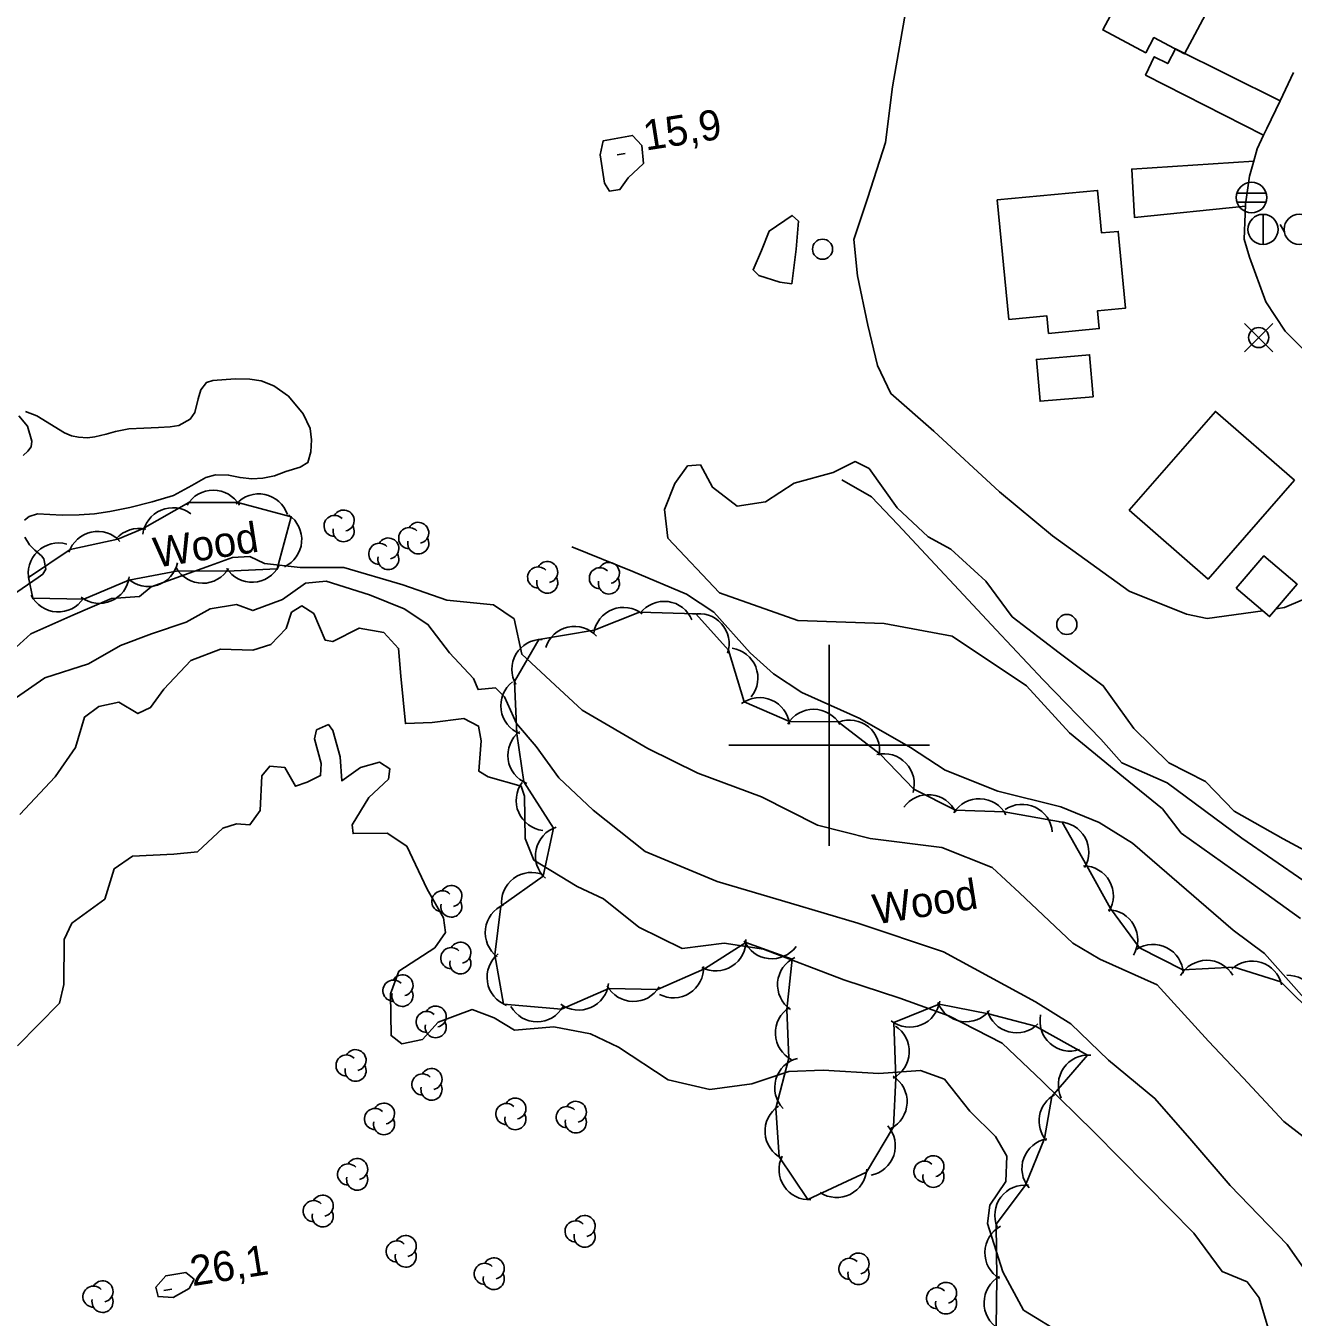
# Model space of a CAD drawing. Extents: x 646142 to 649934, y 5874075 to 5876351.
# Drawn here: x 647120 to 647246.2, y 5874943.1 to 5875071.6 of the extents above; entities that cross this region are included whole.
import ezdxf

# ---------------------------------------------------------------- set-up
doc = ezdxf.new("R2010")
doc.units = 0
for name, color, linetype in [('Niveau 1', 7, 'Continuous'), ('Niveau 19', 7, 'Continuous'), ('Niveau 2', 7, 'Continuous'), ('Niveau 21', 7, 'Continuous'), ('Niveau 22', 7, 'Continuous'), ('Niveau 3', 7, 'Continuous'), ('Niveau 31', 7, 'Continuous'), ('Niveau 36', 7, 'Continuous'), ('Niveau 4', 7, 'Continuous'), ('Niveau 44', 7, 'Continuous'), ('Niveau 61', 7, 'Continuous')]:
    doc.layers.add(name, color=color, linetype=linetype)

msp = doc.modelspace()

# ---------------------------------------------------------------- linework, layer by layer
at = {"layer": 'Niveau 1'}
for points in [[(647118.99, 5875004.68), (647121.92, 5875006.7), (647126.25, 5875008.11), (647129.44, 5875009.92), (647132.52, 5875011.09), (647136, 5875012.24), (647138.37, 5875013.57), (647140.99, 5875014), (647142.62, 5875013.41), (647145.59, 5875014.51), (647147.86, 5875016.12), (647149.93, 5875016.33), (647154.25, 5875014.97), (647157.69, 5875013.58), (647160.05, 5875012.03), (647162.19, 5875009.18), (647164.59, 5875006.65), (647165.05, 5875005.54), (647166.78, 5875005.71), (647167.68, 5875004.82), (647168.87, 5875002.17), (647170.84, 5874999.89), (647173.07, 5874996.76), (647176.52, 5874993.53), (647181.69, 5874989.43), (647188.84, 5874986.44), (647196.15, 5874984.28), (647202.85, 5874982.29), (647211.38, 5874979.44)], [(647211.38, 5874979.44), (647220.54, 5874974.46), (647224.07, 5874972.27), (647227.8, 5874968.66), (647232.42, 5874964.84), (647236.09, 5874960.64), (647239.91, 5874956.17), (647245.61, 5874950.32), (647248.2, 5874946.54)]]:
    msp.add_lwpolyline(points, dxfattribs=at)
at = {"layer": 'Niveau 19'}
for points in [[(647243.25, 5875060.72), (647231.5, 5875066.71), (647232.36, 5875068.52), (647233.71, 5875067.85), (647234.49, 5875069.31), (647244.9, 5875064.15)], [(647241.43, 5875053.67), (647230.38, 5875052.53), (647230.12, 5875057.34), (647242.28, 5875058.14)]]:
    msp.add_lwpolyline(points, dxfattribs=at)
at = {"layer": 'Niveau 2'}
for points in [[(647243.16, 5875013.39), (647237.64, 5875012.6), (647235.56, 5875013.03), (647229.86, 5875015.35), (647222.22, 5875020.83), (647216.95, 5875025.22), (647210.41, 5875031.27), (647206.15, 5875035), (647204.82, 5875037.81), (647203.84, 5875041.81), (647202.82, 5875046.73), (647202.46, 5875050.33), (647203.85, 5875054.51), (647205.62, 5875059.99), (647206.29, 5875065.53), (647207.74, 5875073.69)], [(647177.64, 5875055.96), (647177.19, 5875058.75), (647177.51, 5875060.17), (647180.43, 5875060.69), (647181.35, 5875059.68), (647181.52, 5875057.91), (647179.98, 5875056.48), (647179.16, 5875055.31), (647178.13, 5875055.15), (647177.64, 5875055.96)], [(647196.28, 5875045.91), (647196.7, 5875049.36), (647196.94, 5875052.15), (647196.3, 5875052.73), (647194.01, 5875051.17), (647193.27, 5875049.25), (647192.42, 5875047.32), (647193, 5875046.74), (647195.1, 5875046.08), (647196.28, 5875045.91)], [(647119.88, 5875022.41), (647120.36, 5875022.78), (647121.19, 5875023.04), (647123.63, 5875022.91), (647125.34, 5875022.93), (647126.86, 5875023.02), (647128.39, 5875023.27), (647130.38, 5875023.67), (647132.61, 5875024.21), (647134.71, 5875024.87), (647136.55, 5875025.85), (647137.96, 5875026.65), (647138.91, 5875026.92), (647140.21, 5875026.89), (647141.35, 5875026.64), (647142.51, 5875026.5), (647143.61, 5875026.58), (647144.79, 5875026.83), (647145.92, 5875027.23), (647147.33, 5875027.69), (647148.11, 5875028.14), (647148.39, 5875029.21), (647148.48, 5875030.41), (647148.32, 5875031.53), (647147.62, 5875032.97), (647146.19, 5875034.73), (647144.71, 5875035.78), (647143.45, 5875036.27), (647142.31, 5875036.45), (647140.86, 5875036.47), (647138.63, 5875036.3), (647138.01, 5875036.09), (647137.44, 5875035.39), (647137.18, 5875034.47), (647136.85, 5875033.13), (647136.37, 5875032.46), (647135.27, 5875031.82), (647134.38, 5875031.69), (647133.24, 5875031.64), (647131.76, 5875031.57), (647130.29, 5875031.5), (647128.96, 5875031.22), (647128.02, 5875030.95), (647126.88, 5875030.7), (647126.15, 5875030.6), (647125.28, 5875030.65), (647124.58, 5875030.81), (647123.87, 5875031.08), (647121.12, 5875032.8), (647119.99, 5875033.22)], [(647119.34, 5875032.8), (647120.19, 5875031.75), (647120.63, 5875030.28), (647120.55, 5875029.71), (647120.23, 5875029.26), (647119.77, 5875028.85)], [(647249.07, 5874988.58), (647245.19, 5874990.68), (647240.31, 5874993.44), (647237.45, 5874996.4), (647233.83, 5874998.24), (647230.34, 5875001.66), (647227.29, 5875005.92), (647222.88, 5875009.19), (647218.22, 5875012.78), (647215.59, 5875016.34), (647212.12, 5875019.52), (647209.85, 5875020.74), (647206.76, 5875023.62), (647203.98, 5875027.56), (647202.58, 5875028.23), (647200.41, 5875027.15), (647196.5, 5875026.07), (647193.66, 5875024.23), (647190.85, 5875023.78), (647188.39, 5875025.67), (647187.18, 5875027.92), (647185.91, 5875027.8), (647184.63, 5875026.05), (647183.6, 5875023.46), (647183.95, 5875020.61), (647189.09, 5875015.16), (647196.88, 5875012.4), (647205.47, 5875012.1), (647212.23, 5875010.86), (647219.66, 5875005.92), (647223.91, 5875001.25), (647229.31, 5874996.81), (647233.18, 5874993.66), (647235.05, 5874991.24), (647241.2, 5874986.87), (647246.92, 5874982.75)], [(647269.44, 5875026.28), (647268.5, 5875025.53), (647265.58, 5875025.12), (647261.22, 5875024.46), (647254.86, 5875020.02), (647251.18, 5875016.19), (647245.32, 5875013.71), (647244.5, 5875013.59)], [(647118.07, 5875014.51), (647121.24, 5875016.68), (647121.72, 5875017.03), (647122.02, 5875017.54), (647121.82, 5875018.55), (647121.59, 5875018.85), (647120.91, 5875019.4), (647120.39, 5875019.96), (647119.92, 5875020.7)], [(647117.97, 5875008.77), (647120.53, 5875011.1), (647124.71, 5875012.96), (647128.56, 5875014.61), (647131.33, 5875014.82), (647132.51, 5875015.75), (647138.41, 5875017.89), (647140.59, 5875018.68), (647142.33, 5875018.8), (647143.79, 5875018.08), (647143.79, 5875018.08), (647147.32, 5875017.68), (647151.68, 5875017.7), (647157.55, 5875015.97), (647161.94, 5875014.45), (647166.58, 5875013.98), (647168.64, 5875012.57), (647169.4, 5875009.06), (647172.73, 5875005.99), (647175.42, 5875003.48), (647181.96, 5874999.68), (647186.92, 5874997.22)], [(647119.42, 5874993.12), (647122.93, 5874996.86), (647124.96, 5874999.77), (647125.88, 5875002.8), (647127.28, 5875003.86), (647129.27, 5875004.28), (647131.18, 5875003.15), (647132.45, 5875003.74), (647133.77, 5875005.59), (647136.45, 5875008.45), (647139.41, 5875009.55), (647142.61, 5875009.46), (647144.4, 5875010.04), (647145.93, 5875011.63), (647146.46, 5875013.24)], [(647146.46, 5875013.24), (647147.5, 5875013.86), (647148.68, 5875013.11), (647149.81, 5875010.46), (647150.58, 5875010.31), (647153.22, 5875011.66), (647155.65, 5875011.21), (647157.14, 5875009.63), (647157.35, 5875006.89), (647157.82, 5875002.16), (647160.48, 5875002.25), (647163.62, 5875002.67), (647165.09, 5875001.9), (647165.35, 5875000.43), (647165.13, 5874997.41), (647166.05, 5874996.87), (647169.34, 5874995.93), (647169.67, 5874994.92), (647169.74, 5874990.73), (647170.59, 5874988.57), (647174.91, 5874985.94), (647177.53, 5874984.7), (647181.05, 5874981.88), (647185.38, 5874979.78), (647189.56, 5874980.3), (647193.45, 5874979.71), (647201.47, 5874976.64), (647207.04, 5874974.83), (647211.92, 5874973.07), (647217.23, 5874970.36), (647221.21, 5874966.55), (647226.35, 5874961.53), (647231.58, 5874956.22), (647236.3, 5874951.44), (647239.12, 5874947.63), (647241.6, 5874946.6), (647242.8, 5874944.99), (647244.3, 5874939.95)], [(647119.21, 5874970.07), (647123.36, 5874974.34), (647123.82, 5874976.17), (647123.84, 5874980.65), (647124.61, 5874982.28), (647127.9, 5874984.68), (647128.82, 5874987.7), (647130.66, 5874988.97), (647134.75, 5874989.15), (647137.1, 5874989.38), (647139.64, 5874991.76), (647140.99, 5874992.18), (647142.33, 5874992.08), (647143.35, 5874993.51), (647143.52, 5874996.97), (647144.3, 5874997.91), (647145.82, 5874997.77), (647146.87, 5874995.92), (647148.04, 5874996.33), (647149.37, 5874996.98), (647149.42, 5874998.19), (647148.77, 5875000.65), (647148.97, 5875001.53), (647150.14, 5875002.05), (647150.6, 5875001.47), (647151.32, 5874998.84)], [(647151.32, 5874998.84), (647151.5, 5874996.44), (647153.34, 5874997.77), (647155.25, 5874998.3), (647156.25, 5874997.66), (647156.12, 5874996.61), (647154.16, 5874994.8), (647152.52, 5874992.06), (647152.6, 5874991.2), (647156.01, 5874991.25), (647157.94, 5874989.95), (647159.98, 5874985.66), (647161.6, 5874982.83), (647161.8, 5874981.36), (647160.74, 5874979.82), (647157.15, 5874977.51), (647156.33, 5874975.24), (647156.39, 5874971.1), (647157.46, 5874970.29), (647159.5, 5874970.72), (647161.07, 5874972.43), (647164.47, 5874973.69), (647166.64, 5874972.87), (647168.67, 5874971.63), (647172.58, 5874971.96), (647176.23, 5874971.28), (647179.03, 5874969.95), (647183.98, 5874966.7), (647188.13, 5874965.73), (647192.3, 5874966.31), (647196, 5874967.54), (647199.41, 5874967.65), (647204.94, 5874967.33), (647209.08, 5874967.63), (647211.48, 5874966.77), (647214, 5874963.57), (647216.57, 5874961.06), (647217.69, 5874959.1), (647217.6, 5874956.56), (647215.98, 5874954.21), (647215.76, 5874952.4), (647217.28, 5874947.6), (647219.34, 5874943.78), (647223.36, 5874941.3)], [(647186.92, 5874997.22), (647193.26, 5874994.85), (647198.83, 5874992.05), (647204.09, 5874990.72), (647211.22, 5874989.81), (647216.24, 5874987.82), (647218.94, 5874985.31), (647224.27, 5874980.29), (647226.93, 5874978.7), (647232.65, 5874976.15), (647237.76, 5874970.53), (647241.21, 5874966.88), (647245.25, 5874962.54), (647249.1, 5874959.56)], [(647136.28, 5874945.94), (647134.7, 5874945.04), (647133.19, 5874945.12), (647132.98, 5874946.07), (647133.96, 5874947.2), (647135.95, 5874947.52), (647136.77, 5874946.85), (647136.28, 5874945.94)]]:
    msp.add_lwpolyline(points, dxfattribs=at)
at = {"layer": 'Niveau 21'}
msp.add_lwpolyline([(647246.24, 5875066.95), (647244.9, 5875064.15), (647243.57, 5875061.39), (647243.25, 5875060.72), (647242.62, 5875059.35), (647242.25, 5875058.05), (647241.85, 5875056.63), (647241.44, 5875053.84), (647241.41, 5875052.9), (647241.32, 5875050.37), (647241.85, 5875048.58), (647243.46, 5875044.12), (647245.38, 5875041.2), (647247.83, 5875038.78)], dxfattribs=at)
at = {"layer": 'Niveau 22'}
msp.add_lwpolyline([(647249.93, 5874971.83), (647243.35, 5874979.28), (647240.21, 5874981.58), (647230.21, 5874990.24), (647226.89, 5874992.32), (647223.05, 5874993.86), (647216.79, 5874995.44), (647211.54, 5874997.52), (647208.11, 5874999.78), (647203.06, 5875002.65), (647197.27, 5875005.25), (647194.47, 5875007.1), (647192.12, 5875009.18), (647188.51, 5875013.26), (647185.81, 5875015.02), (647180.44, 5875017.28), (647174.37, 5875019.75)], dxfattribs=at)
at = {"layer": 'Niveau 3'}
for p, q in [((647178.89, 5875058.77), (647179.68, 5875058.89)), ((647244.89, 5875051.84), (647245.29, 5875051.15)), ((647133.77, 5874945.74), (647134.56, 5874945.87))]:
    msp.add_line(p, q, dxfattribs=at)
at = {"layer": 'Niveau 31'}
for points in [[(647225.92, 5875073.74), (647232.35, 5875085.8), (647240.64, 5875081.39), (647238.67, 5875077.69), (647239.78, 5875077.1), (647235.36, 5875068.81), (647232.33, 5875070.43), (647231.52, 5875068.92), (647227.24, 5875071.2), (647228, 5875072.63), (647225.92, 5875073.74)], [(647217.87, 5875042.37), (647216.74, 5875054.27), (647226.72, 5875055.22), (647227.12, 5875050.99), (647228.77, 5875051.15), (647229.5, 5875043.51), (647226.72, 5875043.25), (647226.89, 5875041.47), (647221.85, 5875040.99), (647221.68, 5875042.73), (647217.87, 5875042.37)], [(647226.28, 5875034.69), (647220.99, 5875034.23), (647220.63, 5875038.4), (647225.92, 5875038.86), (647226.28, 5875034.69)], [(647246.31, 5875026.37), (647237.72, 5875016.54), (647229.87, 5875023.4), (647238.45, 5875033.23), (647246.31, 5875026.37)], [(647240.53, 5875015.64), (647243.26, 5875018.85), (647246.58, 5875016.02), (647243.84, 5875012.81), (647240.53, 5875015.64)]]:
    msp.add_lwpolyline(points, dxfattribs=at)
at = {"layer": 'Niveau 36'}
for p, q in [((647243.49, 5875054.96), (647240.61, 5875054.96)), ((647240.61, 5875054.04), (647243.49, 5875054.04)), ((647243.2, 5875049.83), (647243.2, 5875052.83)), ((647244.17, 5875039.17), (647241.35, 5875041.99)), ((647241.35, 5875039.17), (647244.17, 5875041.99))]:
    msp.add_line(p, q, dxfattribs=at)
for centre, radius in [((647242.05, 5875054.51), 1.52), ((647243.19, 5875051.34), 1.5), ((647246.79, 5875051.35), 1.5), ((647199.34, 5875049.37), 1), ((647242.76, 5875040.58), 1), ((647223.66, 5875012.02), 1)]:
    msp.add_circle(centre, radius, dxfattribs=at)
at = {"layer": 'Niveau 4'}
msp.add_lwpolyline([(647315.95, 5874939.02), (647315.86, 5874939.94), (647314.71, 5874943.19), (647313.64, 5874946.8), (647312.03, 5874951.17), (647310.92, 5874952.92), (647307.07, 5874956.36), (647300.12, 5874961.59), (647291.76, 5874965.86), (647282.34, 5874970.15), (647274.51, 5874973.78), (647266.56, 5874977.4), (647255.49, 5874981.98), (647250.35, 5874984.37), (647241.08, 5874990.75), (647233.64, 5874996.27), (647229.13, 5874998.25), (647227.03, 5875000.59), (647221.31, 5875006.51), (647216.61, 5875011.49), (647206.83, 5875021.97), (647204.22, 5875024.72), (647201.26, 5875026.4)], dxfattribs=at)
at = {"layer": 'Niveau 44'}
for points in [[(647120.72, 5875014.65), (647125.8, 5875014.55), (647130.27, 5875016.44), (647135.19, 5875017.37), (647140.04, 5875017.34), (647145.05, 5875017.57), (647146.45, 5875022.74), (647141.12, 5875024.15), (647136.26, 5875024.16), (647131.65, 5875021.54), (647129.17, 5875020.51), (647124.43, 5875019.49), (647120.3, 5875016.71), (647120.72, 5875014.65)], [(647248.62, 5874972.83), (647244.95, 5874976.45), (647240.32, 5874977.92), (647235.21, 5874977.63), (647230.89, 5874979.85), (647228.01, 5874983.74), (647225.64, 5874987.98), (647223.2, 5874992.34), (647217.43, 5874993.36), (647212.58, 5874993.53), (647208.42, 5874995.62), (647205.07, 5874999.12), (647200.89, 5875002.32), (647196.04, 5875002.37), (647191.55, 5875004.32), (647189.97, 5875009.46), (647186.74, 5875013.09), (647181.13, 5875013.25), (647176.62, 5875011.45), (647171.1, 5875010.52), (647168.66, 5875006.33), (647168.92, 5875001.15), (647169.6, 5874996.34), (647172.54, 5874991.73), (647171.53, 5874986.98), (647167.31, 5874983.97), (647166.72, 5874979.15), (647167.57, 5874974.24), (647173.35, 5874973.72), (647178.06, 5874975.79), (647182.91, 5874975.69), (647187.6, 5874977.75), (647191.7, 5874980.36), (647196.31, 5874978.72)], [(647196.31, 5874978.72), (647195.79, 5874973.71), (647195.99, 5874968.86), (647194.69, 5874963.89), (647195.01, 5874959.04), (647197.87, 5874954.77), (647203.71, 5874957.49), (647206.41, 5874962.02), (647206.63, 5874966.87), (647206.45, 5874972.4), (647210.95, 5874974.22), (647215.86, 5874973.27), (647220.55, 5874972.05), (647225.73, 5874969.16), (647222.18, 5874965.04), (647221.43, 5874960.87), (647219.53, 5874956.22), (647216.62, 5874952.33), (647216.7, 5874946.96), (647216.62, 5874942.11)]]:
    msp.add_lwpolyline(points, dxfattribs=at)
for centre, radius, start, end in [((647138.68, 5875022.39), 3, 29.8856, 149.8635), ((647143.22, 5875022.02), 3, 18.5756, 138.5536), ((647134.66, 5875020.64), 3, 53.1261, 173.104), ((647151.66, 5875022.36), 1.05, 282.2692, 149.7263), ((647144.49, 5875020.47), 3, 295.1206, 55.0986), ((647150.76, 5875021.83), 1.05, 44.1154, 269.804), ((647151.66, 5875021.31), 1.05, 166.9369, 29.6212), ((647159.09, 5875021.14), 1.05, 282.2692, 149.7263), ((647127.17, 5875018.28), 3, 42.145, 162.123), ((647131.27, 5875018.57), 3, 76.7072, 138.2779), ((647156.11, 5875019.58), 1.05, 282.2692, 149.7263), ((647158.19, 5875020.61), 1.05, 44.1154, 269.804), ((647159.09, 5875020.09), 1.05, 166.9369, 29.6212), ((647123.27, 5875017.13), 3, 74.1328, 194.1107), ((647155.21, 5875019.05), 1.05, 44.1154, 269.804), ((647132.2, 5875018.79), 3, 227.9675, 347.9454), ((647156.11, 5875018.53), 1.05, 166.9369, 29.6212), ((647171.93, 5875017.23), 1.05, 282.2692, 149.7263), ((647178.07, 5875017.15), 1.05, 282.2692, 149.7263), ((647127.35, 5875017.12), 3, 232.9114, 352.8893), ((647137.62, 5875019.12), 3, 209.7034, 329.6814), ((647142.54, 5875019.22), 3, 212.6788, 332.6568), ((647171.03, 5875016.7), 1.05, 44.1154, 269.804), ((647171.93, 5875016.18), 1.05, 166.9369, 29.6212), ((647177.17, 5875016.62), 1.05, 44.1154, 269.804), ((647178.07, 5875016.1), 1.05, 166.9369, 29.6212), ((647123.25, 5875016.27), 3, 206.6425, 326.6204), ((647183.57, 5875011.32), 3, 22.5878, 142.5658), ((647179.53, 5875010.72), 3, 51.756, 171.7339), ((647187.04, 5875010.1), 3, 341.6772, 101.6551), ((647174.64, 5875008.83), 3, 42.5331, 162.511), ((647171.41, 5875007.54), 3, 89.7968, 209.7748), ((647189.9, 5875006.69), 3, 321.5681, 81.546), ((647170.31, 5875003.94), 3, 128.1038, 248.0817), ((647193.08, 5875001.74), 3, 6.7922, 126.7701), ((647198.45, 5875000.58), 3, 29.3726, 149.3506), ((647202.02, 5874999.5), 3, 350.8917, 110.8696), ((647171.01, 5874998.99), 3, 128.1038, 248.0817), ((647205.47, 5874996.15), 3, 343.7011, 103.6791), ((647171.84, 5874994.5), 3, 143.5212, 263.4992), ((647209.87, 5874992.08), 3, 24.4356, 144.4135), ((647214.94, 5874991.68), 3, 27.9543, 147.9323), ((647219.22, 5874991.12), 3, 4.6967, 124.6746), ((647222.85, 5874989.36), 3, 329.2111, 89.1891), ((647173.76, 5874988.99), 3, 108.0646, 228.0425), ((647170.38, 5874984.34), 3, 66.9386, 186.9165), ((647225.29, 5874985), 3, 329.2111, 89.1891), ((647162.38, 5874984.99), 1.05, 282.2692, 149.7263), ((647161.48, 5874984.46), 1.05, 44.1154, 269.804), ((647162.38, 5874983.94), 1.05, 166.9369, 29.6212), ((647168.76, 5874981.35), 3, 113.0132, 232.9912), ((647227.72, 5874980.63), 3, 329.2111, 89.1891), ((647188.71, 5874980.54), 3, 242.4326, 2.4105), ((647162.38, 5874978.81), 1.05, 44.1154, 269.804), ((647163.28, 5874979.34), 1.05, 282.2692, 149.7263), ((647194.3, 5874981.74), 3, 203.4837, 323.4616), ((647232.24, 5874977.18), 3, 2.7141, 122.6921), ((647163.28, 5874978.29), 1.05, 166.9369, 29.6212), ((647168.94, 5874976.91), 3, 128.9586, 248.9366), ((647197.86, 5874976.16), 3, 115.1106, 235.0886), ((647237.59, 5874975.59), 3, 30.4149, 150.3929), ((647242.1, 5874975.51), 3, 12.4305, 132.4085), ((647157.52, 5874976.1), 1.05, 282.2692, 149.7263), ((647184.49, 5874977.86), 3, 242.4326, 2.4105), ((647245.64, 5874974.11), 3, 331.7032, 91.6812), ((647156.62, 5874975.57), 1.05, 44.1154, 269.804), ((647157.52, 5874975.05), 1.05, 166.9369, 29.6212), ((647175.06, 5874976.63), 3, 233.5956, 353.5735), ((647180.52, 5874977.5), 3, 208.8314, 328.8093), ((647208.03, 5874974.94), 3, 232.0765, 352.0545), ((647213.63, 5874975.48), 3, 201.0197, 320.9976), ((647159.93, 5874972.46), 1.05, 44.1154, 269.804), ((647160.83, 5874972.99), 1.05, 282.2692, 149.7263), ((647170.92, 5874975.48), 3, 209.9947, 329.9726), ((647197.65, 5874971.36), 3, 122.3943, 242.3723), ((647218.65, 5874974.37), 3, 195.4429, 315.4208), ((647223.99, 5874972.55), 3, 168.163, 288.1409), ((647160.83, 5874971.94), 1.05, 166.9369, 29.6212), ((647204.98, 5874969.52), 3, 297.428, 57.4059), ((647151.95, 5874968.12), 1.05, 44.1154, 269.804), ((647152.85, 5874968.65), 1.05, 282.2692, 149.7263), ((647225.81, 5874966.16), 3, 85.4279, 205.4059), ((647152.85, 5874967.6), 1.05, 166.9369, 29.6212), ((647160.41, 5874966.77), 1.05, 282.2692, 149.7263), ((647197.58, 5874965.92), 3, 104.0462, 224.0241), ((647159.51, 5874966.24), 1.05, 44.1154, 269.804), ((647204.76, 5874964.52), 3, 297.428, 57.4059), ((647160.41, 5874965.72), 1.05, 166.9369, 29.6212), ((647155.68, 5874963.33), 1.05, 282.2692, 149.7263), ((647167.86, 5874963.3), 1.05, 44.1154, 269.804), ((647168.76, 5874963.83), 1.05, 282.2692, 149.7263), ((647173.88, 5874962.98), 1.05, 44.1154, 269.804), ((647174.78, 5874963.51), 1.05, 282.2692, 149.7263), ((647196.61, 5874961.58), 3, 123.7293, 243.7073), ((647223.89, 5874962.58), 3, 118.8854, 220.0565), ((647154.78, 5874962.8), 1.05, 44.1154, 269.804), ((647155.68, 5874962.28), 1.05, 166.9369, 29.6212), ((647168.76, 5874962.78), 1.05, 166.9369, 29.6212), ((647174.78, 5874962.46), 1.05, 166.9369, 29.6212), ((647203.58, 5874960.14), 3, 281.2371, 41.215), ((647222.19, 5874957.88), 3, 100.0786, 220.0565), ((647153.01, 5874957.81), 1.05, 282.2692, 149.7263), ((647198.01, 5874957.76), 3, 153.4071, 273.385), ((647210.38, 5874958.09), 1.05, 282.2692, 149.7263), ((647152.11, 5874957.28), 1.05, 44.1154, 269.804), ((647200.75, 5874957.98), 3, 236.5917, 356.5697), ((647209.48, 5874957.56), 1.05, 44.1154, 269.804), ((647210.38, 5874957.04), 1.05, 166.9369, 29.6212), ((647153.01, 5874956.76), 1.05, 166.9369, 29.6212), ((647219.49, 5874953.22), 3, 83.2517, 203.2297), ((647149.58, 5874954.16), 1.05, 282.2692, 149.7263), ((647148.68, 5874953.63), 1.05, 44.1154, 269.804), ((647149.58, 5874953.11), 1.05, 166.9369, 29.6212), ((647174.75, 5874951.61), 1.05, 44.1154, 269.804), ((647175.65, 5874952.14), 1.05, 282.2692, 149.7263), ((647157.84, 5874950.15), 1.05, 282.2692, 149.7263), ((647175.65, 5874951.09), 1.05, 166.9369, 29.6212), ((647218.5, 5874949.5), 3, 119.0578, 239.0358), ((647156.94, 5874949.62), 1.05, 44.1154, 269.804), ((647157.84, 5874949.1), 1.05, 166.9369, 29.6212), ((647166.61, 5874947.92), 1.05, 282.2692, 149.7263), ((647202.02, 5874947.88), 1.05, 44.1154, 269.804), ((647202.92, 5874948.41), 1.05, 282.2692, 149.7263), ((647165.71, 5874947.39), 1.05, 44.1154, 269.804), ((647166.61, 5874946.87), 1.05, 166.9369, 29.6212), ((647202.92, 5874947.36), 1.05, 166.9369, 29.6212), ((647126.76, 5874945.11), 1.05, 44.1154, 269.804), ((647127.66, 5874945.64), 1.05, 282.2692, 149.7263), ((647210.74, 5874944.96), 1.05, 44.1154, 269.804), ((647211.64, 5874945.49), 1.05, 282.2692, 149.7263), ((647218.42, 5874944.5), 3, 119.0578, 239.0358), ((647127.66, 5874944.59), 1.05, 166.9369, 29.6212), ((647211.64, 5874944.44), 1.05, 166.9369, 29.6212)]:
    msp.add_arc(centre, radius, start, end, dxfattribs=at)
at = {"layer": 'Niveau 61'}
for points in [[(647200, 5875010), (647200, 5875000), (647200, 5874990)], [(647190, 5875000), (647200, 5875000), (647210, 5875000)]]:
    msp.add_lwpolyline(points, dxfattribs=at)

# ---------------------------------------------------------------- texts
at = {"layer": 'Niveau 3'}
for s, p in [('15,9 ', (647181.74, 5875059.18)), ('26,1 ', (647136.62, 5874946.15))]:
    msp.add_text(s, height=3, rotation=8.9405, dxfattribs=at).set_placement(p)
at = {"layer": 'Niveau 44'}
for p in [(647132.99, 5875017.66), (647204.6, 5874982.15)]:
    msp.add_text('Wood', height=3, rotation=8.9405, dxfattribs=at).set_placement(p)

doc.saveas('drawing.dxf')
